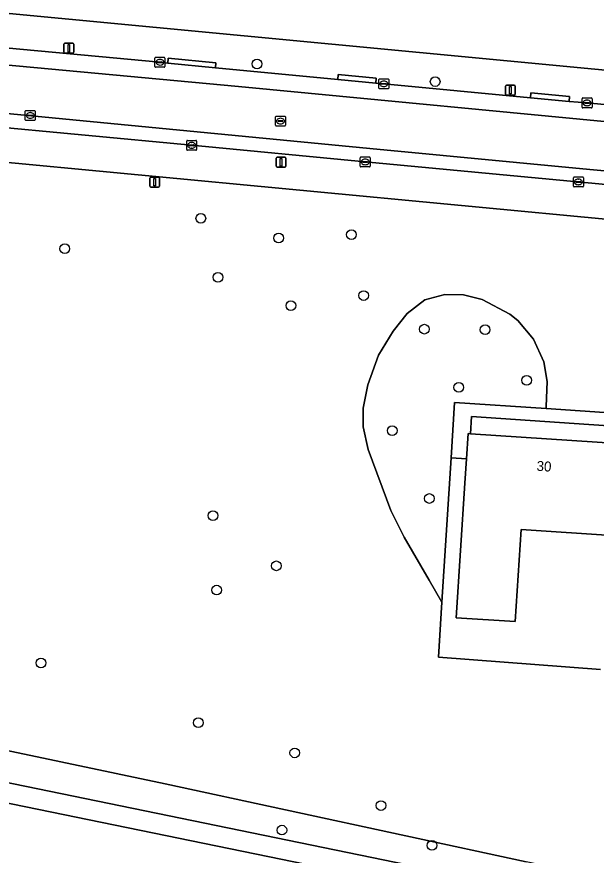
# Model space of a CAD drawing. Extents: x 162184 to 163154, y 385507 to 386516.
# Drawn here: x 162345.2 to 162403.5, y 385644.8 to 385729.1 of the extents above; entities that cross this region are included whole.
import ezdxf

# ---------------------------------------------------------------- set-up
doc = ezdxf.new("R2010")
doc.units = 0
for name, color, linetype in [('IMGEO_Boom', 7, 'Continuous'), ('IMGEO_Erf', 7, 'Continuous'), ('IMGEO_Groenvoorziening', 7, 'Continuous'), ('IMGEO_Kolk', 7, 'Continuous'), ('IMGEO_Lichtmast', 7, 'Continuous'), ('IMGEO_Oever', 7, 'Continuous'), ('IMGEO_Pand', 7, 'Continuous'), ('IMGEO_Pand_nummerreeks', 7, 'Continuous'), ('IMGEO_Rijbaan_lokaal_gesloten', 7, 'Continuous'), ('IMGEO_Rioolput', 7, 'Continuous'), ('IMGEO_Verkeersbordpaal', 7, 'Continuous'), ('IMGEO_Voetpad_open', 7, 'Continuous'), ('IMGEO_Waterloop', 7, 'Continuous')]:
    doc.layers.add(name, color=color, linetype=linetype)

msp = doc.modelspace()

# ---------------------------------------------------------------- linework, layer by layer
at = {"layer": 'IMGEO_Boom'}
for centre in [(162369.371, 385724.377), (162387.302, 385722.606), (162363.713, 385708.844), (162378.875, 385707.213), (162371.55, 385706.861), (162350.019, 385705.795), (162365.434, 385702.916), (162380.101, 385701.081), (162372.777, 385700.068), (162386.215, 385697.701), (162392.33, 385697.646), (162396.514, 385692.558), (162389.679, 385691.843), (162382.978, 385687.498), (162386.714, 385680.669), (162364.93, 385678.942), (162371.323, 385673.893), (162365.298, 385671.453), (162347.616, 385664.127), (162363.463, 385658.11), (162373.169, 385655.079), (162381.844, 385649.782), (162371.873, 385647.309), (162386.972, 385645.774)]:
    msp.add_circle(centre, 0.489, dxfattribs=at)
at = {"layer": 'IMGEO_Erf'}
for points in [[(162337.549, 385730.101), (162341.556, 385729.721), (162447.49, 385719.675), (162447.817, 385719.644), (162448.146, 385719.642), (162448.474, 385719.67), (162448.798, 385719.727), (162449.115, 385719.812), (162449.424, 385719.926), (162449.721, 385720.066), (162450.004, 385720.233), (162450.272, 385720.424), (162450.521, 385720.638), (162450.75, 385720.874), (162450.957, 385721.13), (162451.141, 385721.402), (162451.299, 385721.69), (162451.431, 385721.992), (162451.536, 385722.303), (162451.611, 385722.618), (162457.633, 385750), (162471.711, 385814.014)], [(162405.559, 385676.916), (162395.941, 385677.541), (162395.339, 385668.282), (162389.418, 385668.667), (162390.298, 385682.203), (162390.459, 385684.674), (162388.916, 385684.762), (162387.984, 385670.231), (162387.631, 385664.722), (162403.936, 385663.481)]]:
    msp.add_lwpolyline(points, dxfattribs=at)
msp.add_lwpolyline([(162439.214, 385685.637), (162390.974, 385688.905), (162390.853, 385687.177), (162406.16, 385686.182), (162406, 385683.708), (162406.256, 385683.691), (162421.055, 385682.729), (162421.115, 385683.647), (162436.14, 385682.67), (162435.978, 385680.175), (162442.079, 385679.778), (162442.338, 385683.769), (162440.275, 385683.921), (162440.32, 385684.442), (162439.709, 385684.491), (162439.767, 385685.103), (162439.168, 385685.165)], close=True, dxfattribs=at)
at = {"layer": 'IMGEO_Groenvoorziening'}
for points in [[(162406.222, 385708.608), (162341.099, 385714.759)], [(162403.936, 385663.481), (162387.631, 385664.722), (162387.984, 385670.231), (162386.684, 385672.464), (162384.164, 385676.792), (162382.828, 385679.457), (162380.547, 385685.589), (162380.037, 385687.875), (162380.06, 385689.742), (162380.514, 385692.105), (162381.59, 385695.078), (162383.085, 385697.506), (162384.492, 385699.286), (162386.268, 385700.648), (162388.274, 385701.184), (162390.153, 385701.148), (162392.02, 385700.694), (162394.825, 385699.214), (162395.608, 385698.57), (162397.201, 385696.708), (162398.223, 385694.425), (162398.585, 385692.432), (162398.483, 385689.932), (162398.474, 385689.715), (162405.303, 385689.255)], [(162323.657, 385659.643), (162360.113, 385651.98), (162396.473, 385644.127)], [(162341.235, 385652.696), (162432.504, 385633.966), (162432.827, 385636.637), (162396.473, 385644.127), (162360.113, 385651.98), (162323.657, 385659.643)]]:
    msp.add_lwpolyline(points, dxfattribs=at)
msp.add_lwpolyline([(162398.483, 385689.932), (162398.585, 385692.432), (162398.223, 385694.425), (162397.201, 385696.708), (162395.608, 385698.57), (162394.825, 385699.214), (162392.02, 385700.694), (162390.153, 385701.148), (162388.274, 385701.184), (162386.268, 385700.648), (162384.492, 385699.286), (162383.085, 385697.506), (162381.59, 385695.078), (162380.514, 385692.105), (162380.06, 385689.742), (162380.037, 385687.875), (162380.547, 385685.589), (162382.828, 385679.457), (162384.164, 385676.792), (162386.684, 385672.464), (162387.984, 385670.231), (162388.916, 385684.762), (162389.239, 385690.338), (162398.474, 385689.715)], close=True, dxfattribs=at)
at = {"layer": 'IMGEO_Kolk'}
for p, q in [((162359.092, 385724.122), (162359.092, 385724.974)), ((162359.167, 385725.048), (162360.019, 385725.048)), ((162359.351, 385724.542), (162359.351, 385724.554)), ((162359.789, 385724.505), (162359.391, 385724.505)), ((162359.394, 385724.591), (162359.792, 385724.591)), ((162359.58, 385724.828), (162359.605, 385724.828)), ((162359.835, 385724.554), (162359.835, 385724.542)), ((162360.093, 385724.974), (162360.093, 385724.122)), ((162360.019, 385724.048), (162359.167, 385724.048)), ((162359.603, 385724.268), (162359.578, 385724.268)), ((162381.632, 385721.951), (162381.632, 385722.803)), ((162381.707, 385722.877), (162382.559, 385722.877)), ((162382.633, 385722.803), (162382.633, 385721.951)), ((162382.559, 385721.877), (162381.707, 385721.877)), ((162381.891, 385722.371), (162381.891, 385722.383)), ((162382.329, 385722.334), (162381.931, 385722.334)), ((162381.934, 385722.42), (162382.332, 385722.42)), ((162382.143, 385722.097), (162382.118, 385722.097)), ((162382.12, 385722.657), (162382.145, 385722.657)), ((162382.375, 385722.383), (162382.375, 385722.371)), ((162402.089, 385720.027), (162402.089, 385720.879)), ((162402.164, 385720.953), (162403.016, 385720.953)), ((162402.348, 385720.447), (162402.348, 385720.459)), ((162402.786, 385720.41), (162402.388, 385720.41)), ((162402.391, 385720.496), (162402.789, 385720.496)), ((162402.6, 385720.173), (162402.575, 385720.173)), ((162402.577, 385720.733), (162402.602, 385720.733)), ((162402.832, 385720.459), (162402.832, 385720.447)), ((162403.09, 385720.879), (162403.09, 385720.027)), ((162403.016, 385719.953), (162402.164, 385719.953)), ((162362.291, 385715.765), (162362.291, 385716.617)), ((162362.366, 385716.691), (162363.218, 385716.691)), ((162362.55, 385716.185), (162362.55, 385716.197)), ((162362.988, 385716.148), (162362.59, 385716.148)), ((162362.593, 385716.234), (162362.991, 385716.234)), ((162362.779, 385716.471), (162362.804, 385716.471)), ((162363.034, 385716.197), (162363.034, 385716.185)), ((162363.292, 385716.617), (162363.292, 385715.765)), ((162363.218, 385715.691), (162362.366, 385715.691)), ((162362.802, 385715.911), (162362.777, 385715.911)), ((162379.755, 385714.094), (162379.755, 385714.946)), ((162379.83, 385715.02), (162380.682, 385715.02)), ((162380.014, 385714.514), (162380.014, 385714.526)), ((162380.452, 385714.477), (162380.054, 385714.477)), ((162380.057, 385714.563), (162380.455, 385714.563)), ((162380.243, 385714.8), (162380.268, 385714.8)), ((162380.498, 385714.526), (162380.498, 385714.514)), ((162380.756, 385714.946), (162380.756, 385714.094)), ((162380.682, 385714.02), (162379.83, 385714.02)), ((162380.266, 385714.24), (162380.241, 385714.24)), ((162401.221, 385712.081), (162401.221, 385712.933)), ((162401.296, 385713.007), (162402.148, 385713.007)), ((162401.709, 385712.787), (162401.734, 385712.787)), ((162402.222, 385712.933), (162402.222, 385712.081)), ((162402.148, 385712.007), (162401.296, 385712.007)), ((162401.48, 385712.501), (162401.48, 385712.513)), ((162401.918, 385712.464), (162401.52, 385712.464)), ((162401.523, 385712.55), (162401.921, 385712.55)), ((162401.732, 385712.227), (162401.707, 385712.227)), ((162401.964, 385712.513), (162401.964, 385712.501))]:
    msp.add_line(p, q, dxfattribs=at)
for points in [[(162359.092, 385724.122), (162359.092, 385724.974)], [(162359.167, 385725.048), (162360.019, 385725.048)], [(162360.093, 385724.974), (162360.093, 385724.122)], [(162360.019, 385724.048), (162359.167, 385724.048)], [(162381.632, 385721.951), (162381.632, 385722.803)], [(162381.707, 385722.877), (162382.559, 385722.877)], [(162382.633, 385722.803), (162382.633, 385721.951)], [(162382.559, 385721.877), (162381.707, 385721.877)], [(162402.089, 385720.027), (162402.089, 385720.879)], [(162402.164, 385720.953), (162403.016, 385720.953)], [(162403.09, 385720.879), (162403.09, 385720.027)], [(162403.016, 385719.953), (162402.164, 385719.953)], [(162362.291, 385715.765), (162362.291, 385716.617)], [(162362.366, 385716.691), (162363.218, 385716.691)], [(162363.292, 385716.617), (162363.292, 385715.765)], [(162363.218, 385715.691), (162362.366, 385715.691)], [(162379.755, 385714.094), (162379.755, 385714.946)], [(162379.83, 385715.02), (162380.682, 385715.02)], [(162380.756, 385714.946), (162380.756, 385714.094)], [(162380.682, 385714.02), (162379.83, 385714.02)], [(162401.221, 385712.081), (162401.221, 385712.933)], [(162401.296, 385713.007), (162402.148, 385713.007)], [(162402.222, 385712.933), (162402.222, 385712.081)], [(162402.148, 385712.007), (162401.296, 385712.007)]]:
    msp.add_lwpolyline(points, dxfattribs=at)
for centre, radius, start, end in [((162359.169, 385724.972), 0.0765, 91.55205, 178.44795), ((162359.169, 385724.972), 0.0765, 91.55205, 178.44795), ((162359.391, 385724.551), 0.0403, 85.87752, 175.75265), ((162359.388, 385724.541), 0.0366, 178.93798, 274.71019), ((162359.792, 385724.548), 0.043, 264.86636, 352.45326), ((162359.796, 385724.553), 0.0386, 1.73085, 96.63898), ((162360.017, 385724.972), 0.0765, 1.55205, 88.44795), ((162360.017, 385724.972), 0.0765, 1.55205, 88.44795), ((162359.169, 385724.124), 0.0765, 181.55205, 268.44795), ((162359.169, 385724.124), 0.0765, 181.55205, 268.44795), ((162360.017, 385724.124), 0.0765, 271.55205, 358.44795), ((162360.017, 385724.124), 0.0765, 271.55205, 358.44795), ((162381.709, 385722.801), 0.0765, 91.55205, 178.44795), ((162381.709, 385722.801), 0.0765, 91.55205, 178.44795), ((162382.557, 385722.801), 0.0765, 1.55205, 88.44795), ((162382.557, 385722.801), 0.0765, 1.55205, 88.44795), ((162381.709, 385721.953), 0.0765, 181.55205, 268.44795), ((162381.709, 385721.953), 0.0765, 181.55205, 268.44795), ((162381.931, 385722.38), 0.0403, 85.87752, 175.75265), ((162381.928, 385722.37), 0.0366, 178.93798, 274.71019), ((162382.332, 385722.377), 0.043, 264.86636, 352.45326), ((162382.336, 385722.382), 0.0386, 1.73085, 96.63898), ((162382.557, 385721.953), 0.0765, 271.55205, 358.44795), ((162382.557, 385721.953), 0.0765, 271.55205, 358.44795), ((162402.166, 385720.877), 0.0765, 91.55205, 178.44795), ((162402.166, 385720.877), 0.0765, 91.55205, 178.44795), ((162402.388, 385720.456), 0.0403, 85.87752, 175.75265), ((162402.385, 385720.446), 0.0366, 178.93798, 274.71019), ((162402.789, 385720.453), 0.043, 264.86636, 352.45326), ((162402.793, 385720.458), 0.0386, 1.73085, 96.63898), ((162403.014, 385720.877), 0.0765, 1.55205, 88.44795), ((162403.014, 385720.877), 0.0765, 1.55205, 88.44795), ((162402.166, 385720.029), 0.0765, 181.55205, 268.44795), ((162402.166, 385720.029), 0.0765, 181.55205, 268.44795), ((162403.014, 385720.029), 0.0765, 271.55205, 358.44795), ((162403.014, 385720.029), 0.0765, 271.55205, 358.44795), ((162362.368, 385716.615), 0.0765, 91.55205, 178.44795), ((162362.368, 385716.615), 0.0765, 91.55205, 178.44795), ((162362.59, 385716.194), 0.0403, 85.87752, 175.75265), ((162362.587, 385716.184), 0.0366, 178.93798, 274.71019), ((162362.991, 385716.191), 0.043, 264.86636, 352.45326), ((162362.995, 385716.196), 0.0386, 1.73085, 96.63898), ((162363.216, 385716.615), 0.0765, 1.55205, 88.44795), ((162363.216, 385716.615), 0.0765, 1.55205, 88.44795), ((162362.368, 385715.767), 0.0765, 181.55205, 268.44795), ((162362.368, 385715.767), 0.0765, 181.55205, 268.44795), ((162363.216, 385715.767), 0.0765, 271.55205, 358.44795), ((162363.216, 385715.767), 0.0765, 271.55205, 358.44795), ((162379.832, 385714.944), 0.0765, 91.55205, 178.44795), ((162379.832, 385714.944), 0.0765, 91.55205, 178.44795), ((162380.054, 385714.523), 0.0403, 85.87752, 175.75265), ((162380.051, 385714.513), 0.0366, 178.93798, 274.71019), ((162380.455, 385714.52), 0.043, 264.86636, 352.45326), ((162380.459, 385714.525), 0.0386, 1.73085, 96.63898), ((162380.68, 385714.944), 0.0765, 1.55205, 88.44795), ((162380.68, 385714.944), 0.0765, 1.55205, 88.44795), ((162379.832, 385714.096), 0.0765, 181.55205, 268.44795), ((162379.832, 385714.096), 0.0765, 181.55205, 268.44795), ((162380.68, 385714.096), 0.0765, 271.55205, 358.44795), ((162380.68, 385714.096), 0.0765, 271.55205, 358.44795), ((162401.298, 385712.931), 0.0765, 91.55205, 178.44795), ((162401.298, 385712.931), 0.0765, 91.55205, 178.44795), ((162402.146, 385712.931), 0.0765, 1.55205, 88.44795), ((162402.146, 385712.931), 0.0765, 1.55205, 88.44795), ((162401.298, 385712.083), 0.0765, 181.55205, 268.44795), ((162401.298, 385712.083), 0.0765, 181.55205, 268.44795), ((162401.52, 385712.51), 0.0403, 85.87752, 175.75265), ((162401.517, 385712.5), 0.0366, 178.93798, 274.71019), ((162401.921, 385712.507), 0.043, 264.86636, 352.45326), ((162401.925, 385712.512), 0.0386, 1.73085, 96.63898), ((162402.146, 385712.083), 0.0765, 271.55205, 358.44795), ((162402.146, 385712.083), 0.0765, 271.55205, 358.44795)]:
    msp.add_arc(centre, radius, start, end, dxfattribs=at)
for centre, major_axis, ratio, start_param, end_param in [((162359.579, 385724.548), (-0.387, 0.002), 0.722429, 4.712389, 7.853982), ((162359.604, 385724.548), (-0.39, 0.002), 0.717154, 1.570796, 4.712389), ((162382.119, 385722.377), (-0.387, 0.002), 0.722429, 4.712389, 7.853982), ((162382.144, 385722.377), (-0.39, 0.002), 0.717154, 1.570796, 4.712389), ((162402.576, 385720.453), (-0.387, 0.002), 0.722429, 4.712389, 7.853982), ((162402.601, 385720.453), (-0.39, 0.002), 0.717154, 1.570796, 4.712389), ((162362.778, 385716.191), (-0.387, 0.002), 0.722429, 4.712389, 7.853982), ((162362.803, 385716.191), (-0.39, 0.002), 0.717154, 1.570796, 4.712389), ((162380.242, 385714.52), (-0.387, 0.002), 0.722429, 4.712389, 7.853982), ((162380.267, 385714.52), (-0.39, 0.002), 0.717154, 1.570796, 4.712389), ((162401.708, 385712.507), (-0.387, 0.002), 0.722429, 4.712389, 7.853982), ((162401.733, 385712.507), (-0.39, 0.002), 0.717154, 1.570796, 4.712389)]:
    msp.add_ellipse(centre, major_axis=major_axis, ratio=ratio, start_param=start_param, end_param=end_param, dxfattribs=at)
at = {"layer": 'IMGEO_Lichtmast'}
for p, q in [((162349.932, 385725.553), (162349.932, 385726.353)), ((162349.932, 385726.353), (162349.932, 385725.553)), ((162350.032, 385726.453), (162350.822, 385726.453)), ((162350.822, 385726.453), (162350.032, 385726.453)), ((162350.922, 385726.353), (162350.922, 385725.553)), ((162350.922, 385725.553), (162350.922, 385726.353)), ((162350.822, 385725.453), (162350.032, 385725.453)), ((162350.032, 385725.453), (162350.822, 385725.453)), ((162394.377, 385721.342), (162394.377, 385722.142)), ((162394.377, 385722.142), (162394.377, 385721.342)), ((162394.477, 385722.242), (162395.267, 385722.242)), ((162395.267, 385722.242), (162394.477, 385722.242)), ((162395.367, 385722.142), (162395.367, 385721.342)), ((162395.367, 385721.342), (162395.367, 385722.142)), ((162395.267, 385721.242), (162394.477, 385721.242)), ((162394.477, 385721.242), (162395.267, 385721.242)), ((162371.294, 385714.085), (162371.294, 385714.885)), ((162371.294, 385714.885), (162371.294, 385714.085)), ((162371.394, 385714.985), (162372.184, 385714.985)), ((162372.184, 385714.985), (162371.394, 385714.985)), ((162372.284, 385714.885), (162372.284, 385714.085)), ((162372.284, 385714.085), (162372.284, 385714.885)), ((162372.184, 385713.985), (162371.394, 385713.985)), ((162371.394, 385713.985), (162372.184, 385713.985))]:
    msp.add_line(p, q, dxfattribs=at)
for points in [[(162350.352, 385726.328), (162350.502, 385726.328), (162350.502, 385725.578), (162350.352, 385725.578), (162350.352, 385726.328)], [(162394.797, 385722.117), (162394.947, 385722.117), (162394.947, 385721.367), (162394.797, 385721.367), (162394.797, 385722.117)], [(162371.714, 385714.86), (162371.864, 385714.86), (162371.864, 385714.11), (162371.714, 385714.11), (162371.714, 385714.86)]]:
    msp.add_lwpolyline(points, dxfattribs=at)
for centre, start, end in [((162350.032, 385726.353), 90, 180), ((162350.032, 385726.353), 90, 180), ((162350.822, 385726.353), 0, 90), ((162350.822, 385726.353), 360, 90), ((162350.032, 385725.553), 180, 270), ((162350.032, 385725.553), 180, 270), ((162350.822, 385725.553), 270, 0), ((162350.822, 385725.553), 270, 0), ((162394.477, 385722.142), 90, 180), ((162394.477, 385722.142), 90, 180), ((162395.267, 385722.142), 0, 90), ((162395.267, 385722.142), 360, 90), ((162394.477, 385721.342), 180, 270), ((162394.477, 385721.342), 180, 270), ((162395.267, 385721.342), 270, 0), ((162395.267, 385721.342), 270, 0), ((162371.394, 385714.885), 90, 180), ((162371.394, 385714.885), 90, 180), ((162372.184, 385714.885), 0, 90), ((162372.184, 385714.885), 360, 90), ((162371.394, 385714.085), 180, 270), ((162371.394, 385714.085), 180, 270), ((162372.184, 385714.085), 270, 0), ((162372.184, 385714.085), 270, 0)]:
    msp.add_arc(centre, 0.1, start, end, dxfattribs=at)
at = {"layer": 'IMGEO_Oever'}
msp.add_lwpolyline([(162228.749, 385672.929), (162235.625, 385671.597), (162267.665, 385666.22), (162280.527, 385663.468), (162302.952, 385658.339), (162322.609, 385654.612), (162340.826, 385650.738), (162432.263, 385631.974), (162432.504, 385633.966), (162341.235, 385652.696), (162323.003, 385656.573)], dxfattribs=at)
at = {"layer": 'IMGEO_Pand'}
msp.add_lwpolyline([(162406, 385683.708), (162406.16, 385686.182), (162390.853, 385687.177), (162390.623, 385687.192), (162390.459, 385684.674), (162390.298, 385682.203), (162389.418, 385668.667), (162395.339, 385668.282), (162395.941, 385677.541), (162405.559, 385676.916)], close=True, dxfattribs=at)
at = {"layer": 'IMGEO_Rijbaan_lokaal_gesloten'}
for points in [[(162286.519, 385729.622), (162367.51, 385722.111), (162408.881, 385718.15)], [(162408.881, 385718.15), (162367.51, 385722.111), (162286.519, 385729.622)], [(162409.82, 385719.762), (162402.586, 385720.451), (162400.786, 385720.605), (162396.883, 385720.975), (162382.129, 385722.375), (162381.327, 385722.446), (162377.49, 385722.806), (162365.186, 385723.997), (162360.383, 385724.453), (162359.589, 385724.546), (162341.125, 385726.274)], [(162341.333, 385718.236), (162362.787, 385716.192), (162380.251, 385714.521), (162411.949, 385711.547), (162421.136, 385710.39), (162440.446, 385707.218), (162445.154, 385706.478), (162445.361, 385706.426), (162445.956, 385706.239), (162446.191, 385706.141), (162446.455, 385707.767), (162434.403, 385709.622), (162421.565, 385711.819), (162412.106, 385712.917), (162402.855, 385713.753), (162380.728, 385715.866), (162345.976, 385719.242), (162279.939, 385725.485)], [(162279.939, 385725.485), (162345.976, 385719.242), (162380.728, 385715.866), (162402.855, 385713.753), (162412.106, 385712.917)]]:
    msp.add_lwpolyline(points, dxfattribs=at)
at = {"layer": 'IMGEO_Rioolput'}
for p, q in [((162346.04, 385718.773), (162346.04, 385719.625)), ((162346.115, 385719.699), (162346.967, 385719.699)), ((162346.528, 385719.479), (162346.553, 385719.479)), ((162347.041, 385719.625), (162347.041, 385718.773)), ((162346.967, 385718.699), (162346.115, 385718.699)), ((162346.299, 385719.193), (162346.299, 385719.205)), ((162346.737, 385719.156), (162346.339, 385719.156)), ((162346.342, 385719.242), (162346.74, 385719.242)), ((162346.551, 385718.919), (162346.526, 385718.919)), ((162346.783, 385719.205), (162346.783, 385719.193)), ((162371.231, 385718.204), (162371.231, 385719.056)), ((162371.306, 385719.13), (162372.158, 385719.13)), ((162371.49, 385718.624), (162371.49, 385718.636)), ((162371.928, 385718.587), (162371.53, 385718.587)), ((162371.533, 385718.673), (162371.931, 385718.673)), ((162371.719, 385718.91), (162371.744, 385718.91)), ((162371.974, 385718.636), (162371.974, 385718.624)), ((162372.232, 385719.056), (162372.232, 385718.204)), ((162372.158, 385718.13), (162371.306, 385718.13)), ((162371.742, 385718.35), (162371.717, 385718.35))]:
    msp.add_line(p, q, dxfattribs=at)
for points in [[(162346.04, 385718.773), (162346.04, 385719.625)], [(162346.115, 385719.699), (162346.967, 385719.699)], [(162347.041, 385719.625), (162347.041, 385718.773)], [(162346.967, 385718.699), (162346.115, 385718.699)], [(162371.231, 385718.204), (162371.231, 385719.056)], [(162371.306, 385719.13), (162372.158, 385719.13)], [(162372.232, 385719.056), (162372.232, 385718.204)], [(162372.158, 385718.13), (162371.306, 385718.13)]]:
    msp.add_lwpolyline(points, dxfattribs=at)
for centre, radius, start, end in [((162346.117, 385719.623), 0.0765, 91.55205, 178.44795), ((162346.117, 385719.623), 0.0765, 91.55205, 178.44795), ((162346.965, 385719.623), 0.0765, 1.55205, 88.44795), ((162346.965, 385719.623), 0.0765, 1.55205, 88.44795), ((162346.117, 385718.775), 0.0765, 181.55205, 268.44795), ((162346.117, 385718.775), 0.0765, 181.55205, 268.44795), ((162346.339, 385719.202), 0.0403, 85.87752, 175.75265), ((162346.336, 385719.192), 0.0366, 178.93798, 274.71019), ((162346.74, 385719.199), 0.043, 264.86636, 352.45326), ((162346.744, 385719.204), 0.0386, 1.73085, 96.63898), ((162346.965, 385718.775), 0.0765, 271.55205, 358.44795), ((162346.965, 385718.775), 0.0765, 271.55205, 358.44795), ((162371.308, 385719.054), 0.0765, 91.55205, 178.44795), ((162371.308, 385719.054), 0.0765, 91.55205, 178.44795), ((162371.53, 385718.633), 0.0403, 85.87752, 175.75265), ((162371.527, 385718.623), 0.0366, 178.93798, 274.71019), ((162371.931, 385718.63), 0.043, 264.86636, 352.45326), ((162371.935, 385718.635), 0.0386, 1.73085, 96.63898), ((162372.156, 385719.054), 0.0765, 1.55205, 88.44795), ((162372.156, 385719.054), 0.0765, 1.55205, 88.44795), ((162371.308, 385718.206), 0.0765, 181.55205, 268.44795), ((162371.308, 385718.206), 0.0765, 181.55205, 268.44795), ((162372.156, 385718.206), 0.0765, 271.55205, 358.44795), ((162372.156, 385718.206), 0.0765, 271.55205, 358.44795)]:
    msp.add_arc(centre, radius, start, end, dxfattribs=at)
for centre, major_axis, ratio, start_param, end_param in [((162346.527, 385719.199), (-0.387, 0.002), 0.722429, 4.712389, 7.853982), ((162346.552, 385719.199), (-0.39, 0.002), 0.717154, 1.570796, 4.712389), ((162371.718, 385718.63), (-0.387, 0.002), 0.722429, 4.712389, 7.853982), ((162371.743, 385718.63), (-0.39, 0.002), 0.717154, 1.570796, 4.712389)]:
    msp.add_ellipse(centre, major_axis=major_axis, ratio=ratio, start_param=start_param, end_param=end_param, dxfattribs=at)
at = {"layer": 'IMGEO_Verkeersbordpaal'}
for p, q in [((162358.57, 385712.081), (162358.57, 385712.881)), ((162358.57, 385712.881), (162358.57, 385712.081)), ((162358.67, 385712.981), (162359.46, 385712.981)), ((162359.46, 385712.981), (162358.67, 385712.981)), ((162359.56, 385712.881), (162359.56, 385712.081)), ((162359.56, 385712.081), (162359.56, 385712.881)), ((162359.46, 385711.981), (162358.67, 385711.981)), ((162358.67, 385711.981), (162359.46, 385711.981))]:
    msp.add_line(p, q, dxfattribs=at)
msp.add_lwpolyline([(162358.99, 385712.856), (162359.14, 385712.856), (162359.14, 385712.106), (162358.99, 385712.106), (162358.99, 385712.856)], dxfattribs=at)
for centre, start, end in [((162358.67, 385712.881), 90, 180), ((162358.67, 385712.881), 90, 180), ((162359.46, 385712.881), 0, 90), ((162359.46, 385712.881), 360, 90), ((162358.67, 385712.081), 180, 270), ((162358.67, 385712.081), 180, 270), ((162359.46, 385712.081), 270, 0), ((162359.46, 385712.081), 270, 0)]:
    msp.add_arc(centre, 0.1, start, end, dxfattribs=at)
at = {"layer": 'IMGEO_Voetpad_open'}
for points in [[(162447.49, 385719.675), (162341.556, 385729.721)], [(162341.125, 385726.274), (162359.589, 385724.546), (162360.383, 385724.453), (162360.43, 385724.95), (162365.233, 385724.494), (162365.186, 385723.997), (162377.49, 385722.806), (162377.536, 385723.303), (162381.373, 385722.943), (162381.327, 385722.446), (162382.129, 385722.375), (162396.883, 385720.975), (162396.93, 385721.472), (162400.833, 385721.102), (162400.786, 385720.605), (162402.586, 385720.451), (162409.82, 385719.762)], [(162411.949, 385711.547), (162380.251, 385714.521), (162362.787, 385716.192), (162341.333, 385718.236)], [(162341.099, 385714.759), (162406.222, 385708.608), (162407.268, 385708.509), (162411.686, 385708.092)], [(162405.303, 385689.255), (162398.474, 385689.715), (162389.239, 385690.338), (162388.916, 385684.762), (162390.459, 385684.674), (162390.623, 385687.192), (162390.853, 385687.177), (162390.974, 385688.905), (162439.214, 385685.637)]]:
    msp.add_lwpolyline(points, dxfattribs=at)
for points in [[(162365.186, 385723.997), (162365.233, 385724.494), (162360.43, 385724.95), (162360.383, 385724.453)], [(162381.327, 385722.446), (162381.373, 385722.943), (162377.536, 385723.303), (162377.49, 385722.806)], [(162400.786, 385720.605), (162400.833, 385721.102), (162396.93, 385721.472), (162396.883, 385720.975)]]:
    msp.add_lwpolyline(points, close=True, dxfattribs=at)
at = {"layer": 'IMGEO_Waterloop'}
msp.add_lwpolyline([(162438.64, 385617.737), (162438.787, 385619.821), (162439.538, 385630.466), (162432.263, 385631.974), (162340.826, 385650.738), (162322.609, 385654.612), (162302.952, 385658.339), (162280.527, 385663.468), (162267.665, 385666.22), (162235.625, 385671.597), (162228.749, 385672.929)], dxfattribs=at)

# ---------------------------------------------------------------- texts
at = {"layer": 'IMGEO_Pand_nummerreeks'}
msp.add_text('30', height=1, rotation=356.2815, dxfattribs=at).set_placement((162397.485, 385683.459))

doc.saveas('drawing.dxf')
